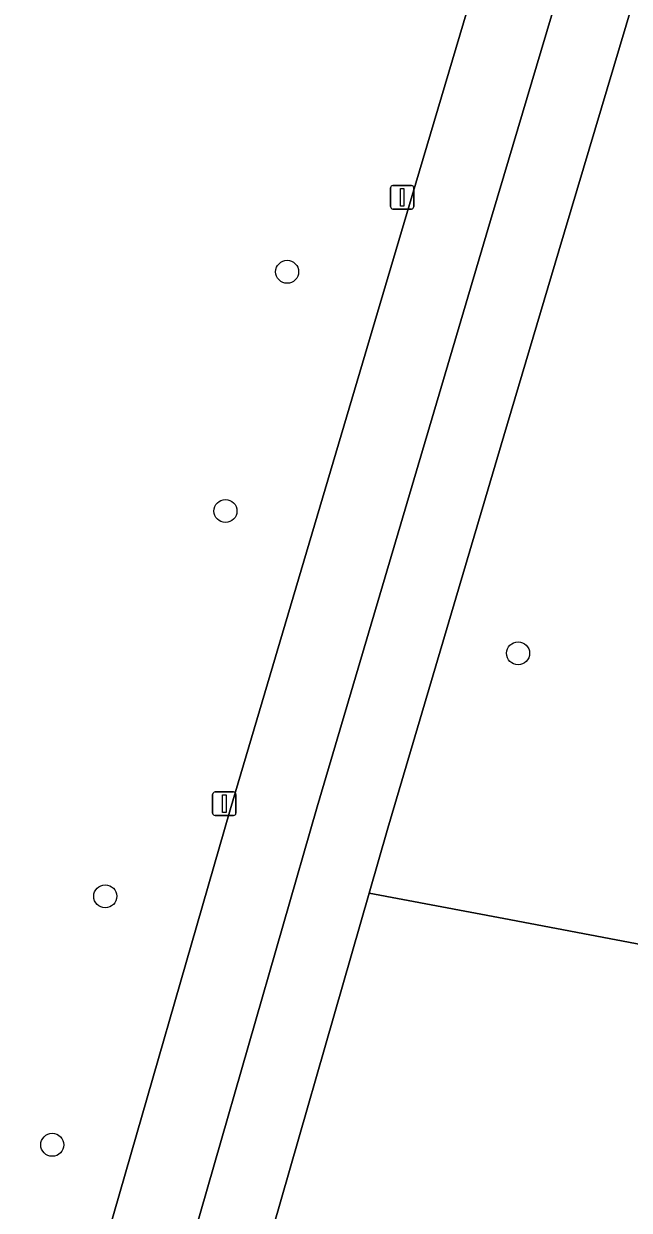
# Model space of a CAD drawing. Extents: x 159817 to 160765, y 380688 to 381638.
# Drawn here: x 160479.6 to 160505.3, y 381003.4 to 381053.9 of the extents above; entities that cross this region are included whole.
import ezdxf

# ---------------------------------------------------------------- set-up
doc = ezdxf.new("R2010")
doc.units = 0
for name, color, linetype in [('IMGEO_Berm_groen', 7, 'Continuous'), ('IMGEO_Boom', 7, 'Continuous'), ('IMGEO_Fietspad_gesloten', 7, 'Continuous'), ('IMGEO_Lichtmast', 7, 'Continuous'), ('IMGEO_Loofbos', 7, 'Continuous'), ('IMGEO_Voetpad_open', 7, 'Continuous')]:
    doc.layers.add(name, color=color, linetype=linetype)

msp = doc.modelspace()

# ---------------------------------------------------------------- linework, layer by layer
at = {"layer": 'IMGEO_Berm_groen'}
msp.add_lwpolyline([(160466.416, 380944.268), (160482.464, 381000), (160482.962, 381001.729), (160488.36, 381020.483), (160496.093, 381046.616), (160500, 381059.744), (160519.133, 381124.033), (160522.926, 381137.273), (160526.521, 381149.821), (160534.013, 381175.577), (160543.305, 381206.87), (160541.764, 381207.388), (160542.255, 381208.868), (160543.753, 381208.372), (160549.326, 381227.392)], dxfattribs=at)
at = {"layer": 'IMGEO_Boom'}
for centre in [(160490.781, 381043.365), (160488.158, 381033.188), (160500.604, 381027.139), (160483.044, 381016.802), (160480.79, 381006.23)]:
    msp.add_circle(centre, 0.489, dxfattribs=at)
at = {"layer": 'IMGEO_Fietspad_gesloten'}
for points in [[(160499.436, 381045.547), (160500, 381047.442), (160523.114, 381125.096), (160526.301, 381136.317), (160522.926, 381137.273), (160519.133, 381124.033), (160500, 381059.744), (160496.093, 381046.616), (160488.36, 381020.483), (160482.962, 381001.729), (160482.464, 381000), (160466.416, 380944.268)], [(160461.76, 380923.883), (160464.818, 380923.425), (160466.218, 380930.567), (160469.778, 380943.304), (160486.07, 380999.782), (160486.133, 381000), (160486.22, 381000.302), (160492.063, 381020.603), (160499.436, 381045.547)]]:
    msp.add_lwpolyline(points, dxfattribs=at)
at = {"layer": 'IMGEO_Lichtmast'}
for p, q in [((160495.177, 381046.136), (160495.177, 381046.936)), ((160495.177, 381046.936), (160495.177, 381046.136)), ((160495.277, 381047.036), (160496.067, 381047.036)), ((160496.067, 381047.036), (160495.277, 381047.036)), ((160496.167, 381046.936), (160496.167, 381046.136)), ((160496.167, 381046.136), (160496.167, 381046.936)), ((160496.067, 381046.036), (160495.277, 381046.036)), ((160495.277, 381046.036), (160496.067, 381046.036)), ((160487.613, 381020.338), (160487.613, 381021.138)), ((160487.613, 381021.138), (160487.613, 381020.338)), ((160487.713, 381021.238), (160488.503, 381021.238)), ((160488.503, 381021.238), (160487.713, 381021.238)), ((160488.603, 381021.138), (160488.603, 381020.338)), ((160488.603, 381020.338), (160488.603, 381021.138)), ((160488.503, 381020.238), (160487.713, 381020.238)), ((160487.713, 381020.238), (160488.503, 381020.238))]:
    msp.add_line(p, q, dxfattribs=at)
for points in [[(160495.597, 381046.911), (160495.747, 381046.911), (160495.747, 381046.161), (160495.597, 381046.161), (160495.597, 381046.911)], [(160488.033, 381021.113), (160488.183, 381021.113), (160488.183, 381020.363), (160488.033, 381020.363), (160488.033, 381021.113)]]:
    msp.add_lwpolyline(points, dxfattribs=at)
for centre, start, end in [((160495.277, 381046.936), 90, 180), ((160495.277, 381046.936), 90, 180), ((160496.067, 381046.936), 0, 90), ((160496.067, 381046.936), 360, 90), ((160495.277, 381046.136), 180, 270), ((160495.277, 381046.136), 180, 270), ((160496.067, 381046.136), 270, 0), ((160496.067, 381046.136), 270, 0), ((160487.713, 381021.138), 90, 180), ((160487.713, 381021.138), 90, 180), ((160488.503, 381021.138), 0, 90), ((160488.503, 381021.138), 360, 90), ((160487.713, 381020.338), 180, 270), ((160487.713, 381020.338), 180, 270), ((160488.503, 381020.338), 270, 0), ((160488.503, 381020.338), 270, 0)]:
    msp.add_arc(centre, 0.1, start, end, dxfattribs=at)
at = {"layer": 'IMGEO_Loofbos'}
for points in [[(160534.02, 381118.82), (160537.204, 381124.586), (160542.115, 381132.176), (160544.991, 381136.205), (160546.728, 381139.411), (160549.223, 381143.028), (160546.314, 381145.594), (160543.901, 381142.733), (160531.184, 381128.214), (160525.353, 381121.446), (160502.335, 381044.264), (160500, 381036.384), (160495.057, 381019.704), (160494.263, 381016.934), (160500, 381015.852), (160511.795, 381013.62)], [(160513.071, 381009.642), (160511.795, 381013.62), (160500, 381015.852), (160494.263, 381016.934), (160489.41, 381000), (160489.191, 380999.235), (160500, 380992.185), (160517.22, 380981.259), (160523.462, 380977.083), (160553.133, 380956.542), (160555.656, 380959.467), (160564.131, 380958.528), (160566.304, 380972.038), (160569.092, 380986.92), (160569.118, 380987.046), (160565.857, 380985.584), (160558.732, 380983.281), (160556.161, 380982.915), (160550.138, 380982.915), (160541.919, 380983.768), (160538.291, 380984.596)]]:
    msp.add_lwpolyline(points, dxfattribs=at)
at = {"layer": 'IMGEO_Voetpad_open'}
msp.add_lwpolyline([(160523.114, 381125.096), (160500, 381047.442), (160499.436, 381045.547), (160492.063, 381020.603), (160486.22, 381000.302), (160486.133, 381000), (160486.07, 380999.782), (160469.778, 380943.304), (160466.218, 380930.567), (160464.818, 380923.425), (160467.097, 380923.083), (160472.756, 380942.35), (160488.426, 380996.62), (160489.191, 380999.235), (160489.41, 381000), (160494.263, 381016.934), (160495.057, 381019.704), (160500, 381036.384), (160502.335, 381044.264), (160525.353, 381121.446)], dxfattribs=at)

doc.saveas('drawing.dxf')
